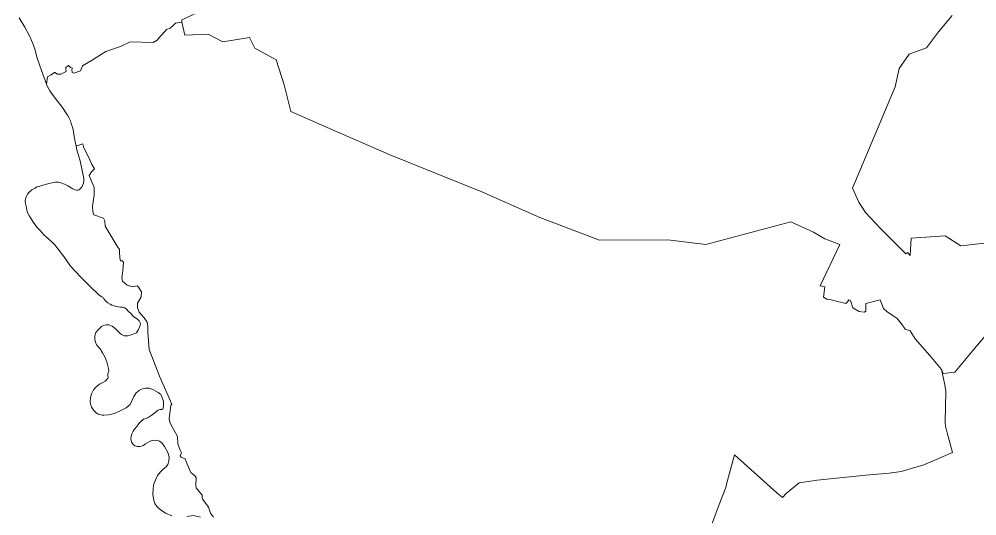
# Model space of a CAD drawing. Extents: x 369010 to 735936, y 6377141 to 6616555.
# Drawn here: x 633774 to 640737, y 6387932 to 6391547 of the extents above; entities that cross this region are included whole.
import ezdxf

# ---------------------------------------------------------------- set-up
doc = ezdxf.new("R2010")
doc.units = 0
doc.header["$LTSCALE"] = 40
doc.layers.add('3', color=7, linetype='Continuous', lineweight=13)

msp = doc.modelspace()

# ---------------------------------------------------------------- linework, layer by layer
at = {"layer": '3'}
for points in [[(633774.23, 6391556.06), (633782.01, 6391544.47), (633814.62, 6391487.37), (633850.7, 6391419.68), (633855.66, 6391410.91), (633865.09, 6391392.54), (633872.87, 6391368.87), (633887.27, 6391328.65), (633906.14, 6391262.95), (633937.09, 6391172.58), (633955.79, 6391120.95), (633964.07, 6391101.58), (633973.5, 6391072.95), (633973.83, 6391072.29), (633974, 6391073.11), (633981.11, 6391127.23), (634006.27, 6391141.96), (634030.27, 6391157.85), (634036.89, 6391157.85), (634050.13, 6391147.26), (634076.77, 6391147.26), (634116.66, 6391165.96), (634114.01, 6391180.53), (634114.01, 6391195.26), (634126.09, 6391205.85), (634134.04, 6391208.5), (634141.98, 6391200.55), (634148.6, 6391195.26), (634162.01, 6391191.12), (634157.04, 6391179.2), (634159.69, 6391159.18), (634172.1, 6391154.21), (634219.77, 6391171.76), (634234.83, 6391206.51), (634305.67, 6391248.05), (634372.53, 6391292.08), (634404.64, 6391312.27), (634510.06, 6391348.51), (634582.39, 6391381.95), (634749.55, 6391377.97), (634777.68, 6391392.7), (634795.06, 6391415.38), (634812.94, 6391433.91), (634846.37, 6391471.32), (634873.01, 6391482.08), (634894.53, 6391500.78), (634910.58, 6391516.83), (634957.42, 6391523.62), (634957.42, 6391540.99), (635045.63, 6391582.54)], [(635045.63, 6391582.54), (634957.42, 6391540.99), (634957.42, 6391523.62), (634978.77, 6391431.43), (635149.41, 6391438.71), (635255, 6391382.61), (635448.47, 6391413.39), (635488.52, 6391335.77), (635642.44, 6391250.04), (635700.2, 6391069.31), (635750.52, 6390875.83), (636030.05, 6390750.05), (636465, 6390561.87), (637138.43, 6390290.45), (637560.47, 6390102.43), (637992.76, 6389939.41), (638490.77, 6389940.07), (638766.5, 6389907.3), (639384.65, 6390071.65), (639550.49, 6389996.84), (639630.92, 6389948.68), (639740.65, 6389905.98), (639599.15, 6389605.09), (639631.25, 6389599.14), (639621.82, 6389524.16), (639645.98, 6389508.11), (639678.09, 6389505.46)], [(641110.53, 6389953.48), (640621.13, 6389898.2), (640505.94, 6389969.53), (640259.84, 6389953.48), (640253.22, 6389826.37), (640231.7, 6389849.05), (640221.11, 6389838.46), (640036.74, 6390024.32), (639927.17, 6390140.67), (639879.01, 6390215.64), (639832.18, 6390316.1), (640142.66, 6391054.25), (640173.44, 6391186.82), (640245.94, 6391292.08), (640371.55, 6391337.59), (640457.61, 6391455.1), (640557.91, 6391572.77)], [(640557.91, 6391572.77), (640457.61, 6391455.1), (640371.55, 6391337.59), (640245.94, 6391292.08), (640173.44, 6391186.82), (640142.66, 6391054.25), (639832.18, 6390316.1), (639879.01, 6390215.64), (639927.17, 6390140.67), (640036.74, 6390024.32), (640221.11, 6389838.46), (640231.7, 6389849.05), (640253.22, 6389826.37), (640259.84, 6389953.48), (640505.94, 6389969.53), (640621.13, 6389898.2), (641110.53, 6389953.48)], [(634957.42, 6391523.62), (634910.58, 6391516.83), (634894.53, 6391500.78), (634873.01, 6391482.08), (634846.37, 6391471.32), (634812.94, 6391433.91), (634795.06, 6391415.38), (634777.68, 6391392.7), (634749.55, 6391377.97), (634582.39, 6391381.95), (634510.06, 6391348.51), (634404.64, 6391312.27), (634372.53, 6391292.08), (634305.67, 6391248.05), (634234.83, 6391206.51), (634219.77, 6391171.76), (634172.1, 6391154.21), (634159.69, 6391159.18), (634157.04, 6391179.2), (634162.01, 6391191.12), (634148.6, 6391195.26), (634141.98, 6391200.55), (634134.04, 6391208.5), (634126.09, 6391205.85), (634114.01, 6391195.26), (634114.01, 6391180.53), (634116.66, 6391165.96), (634076.77, 6391147.26), (634050.13, 6391147.26), (634036.89, 6391157.85), (634030.27, 6391157.85), (634006.27, 6391141.96), (633981.11, 6391127.23), (633974, 6391073.11), (633973.83, 6391072.29), (633998.49, 6391023.96), (634035.23, 6390972.49), (634070.65, 6390927.64), (634095.14, 6390895.86), (634111.86, 6390870.21), (634125.27, 6390847.53), (634138.67, 6390825.69), (634147.94, 6390805.99), (634152.91, 6390787.95), (634164.82, 6390753.03), (634170.45, 6390725.89), (634174.09, 6390691.79), (634183.36, 6390642.47), (634188.82, 6390624.27), (634193.95, 6390625.76), (634236.65, 6390639), (634243.6, 6390609.54), (634279.85, 6390541.02), (634302.52, 6390488.89), (634322.55, 6390458.1), (634299.87, 6390436.75), (634283.82, 6390409.94), (634318.58, 6390321.56), (634318.58, 6390265.46), (634308.64, 6390184.69), (634309.97, 6390144.47), (634316.75, 6390123.12), (634386.27, 6390097.63), (634398.35, 6390080.26), (634399.67, 6390040.2), (634487.89, 6389894.23), (634503.94, 6389870.23), (634502.62, 6389850.04), (634505.76, 6389810.98), (634509.9, 6389788.31), (634523.14, 6389788.31), (634533.9, 6389778.87), (634528.6, 6389714.66), (634521.81, 6389663.85), (634524.63, 6389641.01), (634560.71, 6389610.23), (634598.11, 6389599.63), (634631.54, 6389606.25), (634642.3, 6389596.82), (634663.15, 6389562.39), (634661.83, 6389526.31), (634635.18, 6389480.8), (634633.86, 6389446.05), (634645.78, 6389415.1), (634682.02, 6389372.4), (634704.7, 6389341.61), (634709.99, 6389309.5), (634709.99, 6389269.29), (634718.6, 6389143.5), (634794.73, 6388949.37), (634883.11, 6388744.64), (634877.48, 6388736.69), (634865.57, 6388638.88), (634872.19, 6388606.77), (634924.32, 6388509.13), (634927.13, 6388456.83), (634944.68, 6388409.99), (634953.94, 6388389.96), (634944.68, 6388368.61), (634952.62, 6388360.5)], [(640252.72, 6389278.39), (640216.64, 6389291.8), (640189.83, 6389329.36), (640155.07, 6389372.06), (640084.07, 6389417.58), (640058.75, 6389440.42), (640033.26, 6389503.31), (639929.49, 6389478.65), (639930.82, 6389422.38), (639918.9, 6389414.43), (639881.33, 6389418.41), (639834.49, 6389445.22), (639818.44, 6389500), (639806.52, 6389504.14), (639795.76, 6389489.41), (639783.68, 6389478.65), (639724.93, 6389492.06), (639678.09, 6389505.46), (639645.98, 6389508.11), (639621.82, 6389524.16), (639631.25, 6389599.14), (639599.15, 6389605.09), (639740.65, 6389905.98), (639630.92, 6389948.68), (639550.49, 6389996.84), (639384.65, 6390071.65), (638766.5, 6389907.3), (638490.77, 6389940.07), (637992.76, 6389939.41), (637560.47, 6390102.43), (637138.43, 6390290.45), (636465, 6390561.87), (636030.05, 6390750.05), (635750.52, 6390875.83), (635700.2, 6391069.31), (635642.44, 6391250.04), (635488.52, 6391335.77), (635448.47, 6391413.39), (635255, 6391382.61), (635149.41, 6391438.71), (634978.77, 6391431.43), (634957.42, 6391523.62)], [(634980.76, 6388347.1), (634952.62, 6388360.5), (634944.68, 6388368.61), (634953.94, 6388389.96), (634944.68, 6388409.99), (634927.13, 6388456.83), (634924.32, 6388509.13), (634872.19, 6388606.77), (634865.57, 6388638.88), (634877.48, 6388736.69), (634883.11, 6388744.64), (634794.73, 6388949.37), (634718.6, 6389143.5), (634709.99, 6389269.29), (634709.99, 6389309.5), (634704.7, 6389341.61), (634682.02, 6389372.4), (634645.78, 6389415.1), (634633.86, 6389446.05), (634635.18, 6389480.8), (634661.83, 6389526.31), (634663.15, 6389562.39), (634642.3, 6389596.82), (634631.54, 6389606.25), (634598.11, 6389599.63), (634560.71, 6389610.23), (634524.63, 6389641.01), (634521.81, 6389663.85), (634528.6, 6389714.66), (634533.9, 6389778.87), (634523.14, 6389788.31), (634509.9, 6389788.31), (634505.76, 6389810.98), (634502.62, 6389850.04), (634503.94, 6389870.23), (634487.89, 6389894.23), (634399.67, 6390040.2), (634398.35, 6390080.26), (634386.27, 6390097.63), (634316.75, 6390123.12), (634309.97, 6390144.47), (634308.64, 6390184.69), (634318.58, 6390265.46), (634318.58, 6390321.56), (634283.82, 6390409.94), (634299.87, 6390436.75), (634322.55, 6390458.1), (634302.52, 6390488.89), (634279.85, 6390541.02), (634243.6, 6390609.54), (634236.65, 6390639), (634193.95, 6390625.76), (634188.82, 6390624.27), (634189.48, 6390621.79), (634193.95, 6390596.63), (634205.7, 6390555.42), (634216.79, 6390516.19), (634221.76, 6390492.69), (634233.01, 6390445.36), (634236.15, 6390421.86), (634241.28, 6390400.01), (634244.26, 6390387.93), (634244.43, 6390374.69), (634241.12, 6390353.01), (634237.48, 6390341.75), (634231.69, 6390330.17), (634225.4, 6390320.07), (634219.27, 6390313.29), (634211, 6390305.01), (634201.23, 6390301.54), (634190.81, 6390301.7), (634178.23, 6390304.51), (634165.48, 6390312.46), (634127.91, 6390334.3), (634104.58, 6390346.39), (634083.89, 6390354.33), (634060.89, 6390360.12), (634037.22, 6390361.45), (633992.37, 6390350.03), (633936.1, 6390335.3), (633920.04, 6390330), (633902.33, 6390325.86), (633889.92, 6390317.75), (633867.25, 6390304.18), (633844.9, 6390285.15), (633834.81, 6390273.23), (633827.03, 6390258.67), (633821.4, 6390239.97), (633818.92, 6390223.75), (633820.24, 6390205.87), (633824.05, 6390185.35), (633830.01, 6390156.55), (633838.28, 6390134.21), (633848.71, 6390112.2), (633861.78, 6390093), (633879, 6390066.69), (633903.49, 6390033.09), (633916.4, 6390017.86), (633929.48, 6390005.45), (633954.47, 6389977.48)], [(633954.47, 6389977.48), (633969.86, 6389962.42), (634016.36, 6389922.2), (634032.09, 6389906.31), (634057.08, 6389873.05), (634099.61, 6389820.08), (634148.6, 6389749.08), (634223.74, 6389669.48), (634287.79, 6389602.61), (634356.97, 6389539.22), (634374.52, 6389526.48), (634385.11, 6389520.85), (634389.25, 6389512.58), (634407.62, 6389492.72), (634418.71, 6389483.45), (634435.42, 6389472.36), (634448.99, 6389465.91), (634464.55, 6389460.94), (634478.95, 6389455.64), (634496.99, 6389452.5), (634512.21, 6389450.51), (634526.78, 6389450.02), (634535.72, 6389449.19), (634543.16, 6389445.22), (634556.74, 6389434.96), (634566.83, 6389422.71), (634586.2, 6389404.01), (634606.55, 6389382.99), (634636.51, 6389361.8), (634645.61, 6389352.37), (634653.39, 6389337.31), (634655.38, 6389326.39), (634649.91, 6389306.19), (634641.14, 6389287.33), (634626.91, 6389264.98), (634622.61, 6389261.51), (634595.63, 6389251.08), (634580.24, 6389246.45), (634563.19, 6389243.14), (634537.21, 6389243.3), (634518.01, 6389251.74), (634505.59, 6389261.84), (634492.69, 6389276.07), (634471.5, 6389296.76), (634449.65, 6389313.64), (634426.15, 6389321.75), (634405.46, 6389323.08), (634388.58, 6389318.28), (634374.85, 6389311.99), (634355.65, 6389293.78), (634347.54, 6389286.5), (634331.98, 6389266.14), (634323.54, 6389242.31), (634324.53, 6389212.85), (634329.5, 6389195.14), (634335.46, 6389177.27), (634362.6, 6389146.98), (634380.64, 6389119.51), (634399.51, 6389084.42), (634412.25, 6389052.81), (634423.17, 6389004.98), (634425.99, 6388988.92), (634425.66, 6388985.45), (634418.87, 6388965.26), (634418.54, 6388953.51), (634421.19, 6388942.75), (634418.04, 6388933.64), (634411.09, 6388924.38), (634399.84, 6388913.29), (634382.79, 6388902.2), (634357.8, 6388889.79), (634330.82, 6388869.26), (634314.77, 6388849.73), (634300.54, 6388820.44), (634292.43, 6388794.62), (634290.44, 6388765), (634292.43, 6388745.14), (634299.87, 6388725.77), (634314.44, 6388702.6), (634330.66, 6388683.73), (634348.86, 6388671.98), (634376.83, 6388664.7), (634391.07, 6388663.87), (634423.67, 6388666.36), (634447.17, 6388673.31), (634471.34, 6388679.76), (634493.51, 6388689.36), (634524.3, 6388704.09), (634551.27, 6388718.65), (634567.82, 6388729.58), (634581.73, 6388742.49), (634591.16, 6388764), (634608.54, 6388801.57), (634625.59, 6388828.72), (634650.25, 6388848.08), (634670.93, 6388857.18), (634683.01, 6388860.16), (634696.42, 6388862.64), (634718.76, 6388861.98), (634750.04, 6388849.57)], [(639678.09, 6389505.46), (639724.93, 6389492.06), (639783.68, 6389478.65), (639795.76, 6389489.41), (639806.52, 6389504.14), (639818.44, 6389500), (639834.49, 6389445.22), (639881.33, 6389418.41), (639918.9, 6389414.43), (639930.82, 6389422.38), (639929.49, 6389478.65), (640033.26, 6389503.31), (640058.75, 6389440.42), (640084.07, 6389417.58), (640155.07, 6389372.06), (640189.83, 6389329.36), (640216.64, 6389291.8), (640252.72, 6389278.39), (640289.63, 6389221.46), (640395.22, 6389099.65), (640479.63, 6388998.03), (640492.37, 6388968.73), (640577.44, 6388976.84), (640734.01, 6389168.16), (640932.61, 6389403.18)], [(640932.61, 6389403.18), (640734.01, 6389168.16), (640577.44, 6388976.84), (640492.37, 6388968.73), (640479.63, 6388998.03), (640504.95, 6388885.65), (640512.4, 6388838.81), (640507.1, 6388613.89), (640508.42, 6388585.76), (640520.51, 6388537.59), (640559.73, 6388392.78), (640351.03, 6388304.4), (640186.35, 6388254.25), (640100.62, 6388243.49), (639930.82, 6388227.44), (639575.31, 6388191.19), (639444.9, 6388171.66), (639352.54, 6388098.01), (639324.57, 6388065.91), (639281.71, 6388100.66), (638976.19, 6388377.39), (638917.27, 6388163.22), (638912.14, 6388138.4), (638863.98, 6388015.26), (638793.14, 6387825.26)], [(638793.14, 6387825.26), (638863.98, 6388015.26), (638912.14, 6388138.4), (638917.27, 6388163.22), (638976.19, 6388377.39), (639281.71, 6388100.66), (639324.57, 6388065.91), (639352.54, 6388098.01), (639444.9, 6388171.66), (639575.31, 6388191.19), (639930.82, 6388227.44), (640100.62, 6388243.49), (640186.35, 6388254.25), (640351.03, 6388304.4), (640559.73, 6388392.78), (640520.51, 6388537.59), (640508.42, 6388585.76), (640507.1, 6388613.89), (640512.4, 6388838.81), (640504.95, 6388885.65), (640479.63, 6388998.03), (640395.22, 6389099.65), (640289.63, 6389221.46), (640252.72, 6389278.39)], [(634750.04, 6388849.57), (634785.46, 6388830.87), (634803.17, 6388816.14), (634810.12, 6388805.54), (634817.57, 6388786.51), (634822.7, 6388767.81), (634823.86, 6388754.24), (634823.69, 6388734.87), (634820.71, 6388717), (634817.9, 6388710.88), (634812.27, 6388706.74), (634797.87, 6388705.08), (634785.79, 6388701.61), (634742.1, 6388667.68), (634711.48, 6388646.99), (634696.59, 6388641.2), (634679.37, 6388635.74), (634653.22, 6388613.89), (634644.95, 6388603.8), (634631.05, 6388584.27), (634611.35, 6388561.59), (634602.91, 6388547.69), (634593.64, 6388529.32), (634588.84, 6388512.11), (634586.86, 6388492.25), (634588.51, 6388480.99), (634593.81, 6388465.43), (634602.91, 6388452.69), (634616.48, 6388442.93), (634634.36, 6388437.3), (634650.58, 6388436.47), (634662.66, 6388439.28), (634676.06, 6388444.91), (634682.19, 6388448.55), (634693.61, 6388456.5), (634726.21, 6388476.19), (634742.43, 6388480.99), (634758.15, 6388482.15), (634783.64, 6388480.99), (634795.06, 6388475.2), (634812.94, 6388460.3), (634830.64, 6388436.64), (634858.45, 6388388.31), (634865.07, 6388358.19), (634862.59, 6388331.21), (634854.81, 6388306.05), (634842.23, 6388289.17), (634820.55, 6388272.13), (634801.02, 6388252.76), (634781.16, 6388225.12), (634770.9, 6388203.94), (634756.66, 6388169.51), (634750.21, 6388154.62), (634748.22, 6388126.81), (634746.9, 6388091.23), (634754.35, 6388044.23), (634760.47, 6388021.39), (634777.02, 6387998.71), (634798.54, 6387979.18), (634839.09, 6387953.03), (634885.1, 6387931.85)], [(634952.62, 6388360.5), (634980.76, 6388347.1), (634995.49, 6388309.69), (635022.13, 6388248.13), (635047.62, 6388229.43), (635061.03, 6388210.56), (635058.54, 6388150.65), (635061.19, 6388135.92), (635104.06, 6388082.46), (635104.06, 6388066.4), (635109.35, 6388051.67), (635152.05, 6387995.4), (635165.46, 6387952.54), (635186.97, 6387921.75)], [(635186.97, 6387921.75), (635165.46, 6387952.54), (635152.05, 6387995.4), (635109.35, 6388051.67), (635104.06, 6388066.4), (635104.06, 6388082.46), (635061.19, 6388135.92), (635058.54, 6388150.65), (635061.03, 6388210.56), (635047.62, 6388229.43), (635022.13, 6388248.13), (634995.49, 6388309.69), (634980.76, 6388347.1)], [(634994, 6387928.04), (635039.18, 6387935.16), (635092.97, 6387922.25)]]:
    msp.add_lwpolyline(points, dxfattribs=at)

doc.saveas('drawing.dxf')
